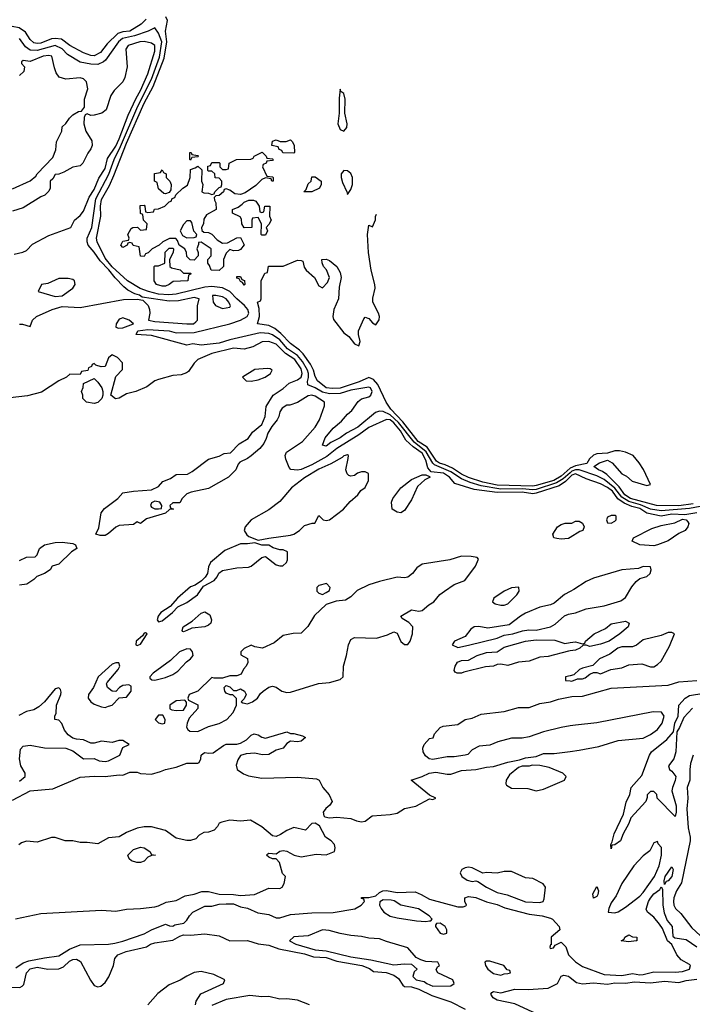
# Model space of a CAD drawing. Header units: inches. Extents: x 2348341 to 2479810, y 460419 to 613669.
# Tile 705 of 721: x 2466911 to 2470685, y 582733 to 588255. Entities that reach past the tile are written whole.
import ezdxf

# ---------------------------------------------------------------- set-up
doc = ezdxf.new("R2010")
doc.units = ezdxf.units.IN
doc.header["$MEASUREMENT"] = 0
doc.layers.add('C4568', color=7, linetype='Continuous')
doc.layers.add('C4578', color=7, linetype='Continuous')

msp = doc.modelspace()

# ---------------------------------------------------------------- linework, layer by layer
at = {"layer": 'C4568', "color": 2}
for points, elevation in [([(2470000, 585714.5), (2469959.8, 585680.2), (2469922.7, 585657.3), (2469810, 585621.1), (2469790, 585618), (2469730, 585624.8), (2469610, 585622.8), (2469500.6, 585640.6), (2469439.5, 585659.5), (2469390, 585680.5), (2469330, 585719.6), (2469239, 585759), (2469228.6, 585768.6), (2469192, 585832), (2469125.2, 585885.2), (2469036.3, 585996.3), (2468990, 586038.7), (2468950, 586057.7), (2468930, 586058.7), (2468907.1, 586052.9), (2468808, 585970), (2468744.2, 585935.8), (2468710, 585909.7), (2468656.5, 585883.5), (2468630, 585863.7), (2468610, 585868), (2468625.1, 585910), (2468670, 585964.9), (2468717.2, 586002.7), (2468750, 586042), (2468775.8, 586064.2), (2468810, 586113.4), (2468830, 586128), (2468870, 586140.7), (2468881.2, 586150), (2468889.3, 586170), (2468879.3, 586190), (2468870, 586194.3), (2468770, 586178.2), (2468710, 586159.1), (2468650, 586156.8), (2468610, 586166.5), (2468570, 586190.7), (2468527.7, 586207.7), (2468525.7, 586225.7), (2468532.1, 586247.9), (2468532.1, 586270), (2468527, 586290), (2468497.4, 586337.4), (2468470.8, 586370.8), (2468414.8, 586410), (2468370, 586458.9), (2468330, 586487.9), (2468310, 586495.9), (2468261.2, 586498.8), (2468090, 586458.7), (2468030, 586440.3), (2467930, 586429.8), (2467883.4, 586436.6), (2467849.7, 586429.7), (2467650, 586484.7), (2467564, 586490), (2467573.2, 586510), (2467630, 586518), (2467750, 586510.2), (2467790, 586499.5), (2467890, 586501.3), (2468090, 586550.2), (2468150.6, 586569.4), (2468187.8, 586590), (2468196.4, 586610), (2468191.9, 586630), (2468172.9, 586653), (2468129.3, 586689.3), (2468090.5, 586730.6), (2468050, 586750.8), (2467990, 586758.5), (2467950, 586755.7), (2467790, 586716.5), (2467747.8, 586712.2), (2467690, 586714.9), (2467634, 586730), (2467588.1, 586748.1), (2467515.8, 586790), (2467430, 586868.9), (2467390, 586918), (2467345.7, 587010), (2467341.7, 587030), (2467367, 587153), (2467365, 587210), (2467370, 587246.8), (2467414.8, 587325.2), (2467439.6, 587380.5), (2467510, 587561.6), (2467610, 587786.4), (2467659.7, 587880.3), (2467721.6, 588038.4), (2467737.7, 588130), (2467729.8, 588190), (2467740.4, 588250), (2467731.3, 588270)], 14), ([(2467621.7, 588258.3), (2467592.4, 588230), (2467530, 588191.1), (2467490, 588187), (2467461.7, 588178.3), (2467401.3, 588118.7), (2467364.4, 588070), (2467330, 588051.5), (2467310, 588053.3), (2467270, 588069.7), (2467192.3, 588110), (2467144.9, 588144.9), (2467110, 588149.8), (2467090, 588147.6), (2467030, 588123.9), (2467010, 588121), (2466990, 588124.4), (2466970, 588142.9), (2466944.4, 588184.4), (2466908.6, 588208.6), (2466830, 588224.2), (2466770, 588222), (2466744, 588230), (2466690, 588262.7)], 14), ([(2466910, 586547.3), (2466927.1, 586547.1), (2466970, 586534), (2466982.7, 586570), (2467006, 586590), (2467094, 586630), (2467150, 586646.7), (2467250, 586640.3), (2467494, 586686), (2467570, 586687.4), (2467602.4, 586682.4), (2467631.4, 586651.4), (2467639.6, 586630), (2467640.8, 586610), (2467634.8, 586570), (2467670, 586562), (2467850, 586548.8), (2467886, 586550), (2467900.2, 586559.8), (2467909, 586570), (2467908.7, 586650), (2467918, 586690), (2467890, 586697), (2467801.7, 586678.3), (2467750, 586677.2), (2467599.3, 586699.3), (2467584, 586710), (2467557.7, 586717.7), (2467518.3, 586738.3), (2467496.1, 586756.1), (2467447.3, 586807.3), (2467412.1, 586852.1), (2467362.4, 586902.4), (2467330, 586951.5), (2467295.6, 586990), (2467289.6, 587010), (2467289.7, 587030), (2467316.1, 587090), (2467339.1, 587250), (2467411.4, 587388.6), (2467440.6, 587470), (2467477, 587543), (2467573.7, 587770), (2467650, 587921.7), (2467695, 588045), (2467708.1, 588130), (2467690, 588179.3), (2467670, 588209), (2467631.3, 588190), (2467555.5, 588164.5), (2467488.7, 588150), (2467465.5, 588130), (2467391.8, 588028.2), (2467381.7, 588018.3), (2467350, 588002.9), (2467310, 588005.4), (2467250, 588017.6), (2467180.1, 588060.1), (2467150, 588091), (2467110, 588109.8), (2467010, 588082), (2466970, 588083.9), (2466943, 588103), (2466909.7, 588150)], 18), ([(2466880.9, 586939.1), (2466929.3, 586950.7), (2466950, 586961), (2466983.2, 586996.8), (2467075.5, 587044.5), (2467198, 587090), (2467218, 587130), (2467250, 587156), (2467270, 587181), (2467301, 587259), (2467330, 587302), (2467354.5, 587365.5), (2467390, 587420.7), (2467403.3, 587476.7), (2467450, 587545.3), (2467470, 587586.4), (2467520.6, 587719.4), (2467564.8, 587815.2), (2467590, 587858), (2467630, 587950.7), (2467670, 588078), (2467669.4, 588110), (2467650, 588123.6), (2467610, 588132.4), (2467584.7, 588130), (2467520.7, 588110), (2467506, 588090), (2467514.9, 587990), (2467501.6, 587930), (2467490, 587906), (2467442, 587858), (2467422, 587830), (2467397.3, 587750), (2467371.3, 587730), (2467330, 587719), (2467310, 587718), (2467290, 587726), (2467278, 587722), (2467272.7, 587707.3), (2467272, 587670), (2467282, 587630), (2467315.5, 587575.5), (2467317.3, 587550), (2467310.8, 587530), (2467293.4, 587506.6), (2467264.7, 587450), (2467250, 587435.3), (2467210, 587428), (2467159.6, 587400.4), (2467130, 587388), (2467110, 587386), (2467096.9, 587363.1), (2467082, 587350), (2467082, 587310), (2467074, 587294), (2467052, 587270), (2467030, 587262), (2466930, 587199), (2466870, 587182)], 22), ([(2466870, 587306.8), (2466970, 587351.3), (2467002, 587378), (2467008.7, 587390), (2467098, 587482), (2467114.6, 587525.4), (2467118, 587570), (2467148, 587630), (2467150, 587654), (2467170, 587672), (2467190, 587702), (2467210, 587722), (2467240.4, 587739.6), (2467258, 587742), (2467275.3, 587764.7), (2467275.3, 587810), (2467292.7, 587867.3), (2467285.6, 587905.6), (2467270, 587924), (2467250, 587929.2), (2467170, 587921.2), (2467132.3, 587932.3), (2467116.2, 587956.2), (2467105.8, 587985.8), (2467092.3, 588050), (2467074.5, 588054.5), (2467042.8, 588050), (2466970, 588021.2), (2466930, 588026), (2466922, 588018), (2466922, 588010), (2466938, 587990), (2466935.3, 587964.7), (2466910, 587942)], 22), ([(2470000, 585740), (2469950, 585695.7), (2469908.8, 585670), (2469810, 585642.5), (2469790, 585639.3), (2469590, 585644.6), (2469510, 585661.2), (2469430, 585688), (2469390, 585707.1), (2469339.8, 585739.8), (2469299.1, 585759.1), (2469267.6, 585767.6), (2469250, 585779.8), (2469197.8, 585857.8), (2469147.8, 585890), (2469060.6, 586000.6), (2468994.5, 586070), (2468967.1, 586110), (2468920.9, 586210), (2468897.3, 586237.3), (2468870, 586248.4), (2468816, 586224), (2468710, 586188.4), (2468666.7, 586186.7), (2468630, 586191.2), (2468582.9, 586230), (2468570, 586254), (2468560.4, 586290), (2468542.2, 586322.2), (2468501.4, 586381.4), (2468481.3, 586401.3), (2468430, 586438.9), (2468375.9, 586495.9), (2468343, 586523), (2468310, 586539.6), (2468246, 586550), (2468257.2, 586590), (2468255.3, 586635.3), (2468246, 586670), (2468262, 586678), (2468266, 586690), (2468266, 586790), (2468287.3, 586832.7), (2468302, 586838), (2468307.3, 586872.7), (2468390, 586872), (2468470, 586906), (2468490, 586904.7), (2468499.8, 586899.8), (2468506.8, 586866.8), (2468518, 586850), (2468564.7, 586810), (2468590, 586762), (2468610, 586752), (2468638, 586782), (2468649, 586810), (2468632.5, 586852.5), (2468615.3, 586870), (2468608, 586892), (2468606, 586910), (2468630, 586911.3), (2468650, 586904.7), (2468690, 586870.8), (2468710, 586838), (2468715.5, 586810), (2468704.5, 586755.5), (2468699.3, 586690), (2468674, 586630), (2468668.2, 586590), (2468672.8, 586572.8), (2468730, 586498), (2468758, 586478), (2468790, 586438), (2468814, 586426), (2468821.2, 586450), (2468812.3, 586490), (2468812.7, 586510), (2468842.5, 586577.5), (2468850, 586586), (2468870, 586578.8), (2468890, 586554), (2468910, 586544), (2468927.5, 586572.5), (2468929.6, 586590), (2468925.1, 586610), (2468892.7, 586670), (2468892.7, 586692.7), (2468905.4, 586750), (2468904, 586770), (2468884, 586850), (2468867.8, 586950), (2468862.9, 587050), (2468870, 587102), (2468890, 587094), (2468907.3, 587132.7), (2468908.4, 587151.6), (2468913.9, 587163.5)], 10), ([(2470000, 585691), (2469974.4, 585665.6), (2469938.7, 585641.3), (2469810, 585598.9), (2469790, 585596.4), (2469730, 585604.5), (2469590, 585604.1), (2469461.1, 585621.1), (2469353.6, 585653.6), (2469322.7, 585690), (2469290, 585712.2), (2469220.1, 585720.1), (2469201.6, 585741.6), (2469190, 585785.2), (2469170, 585824), (2469118.9, 585858.9), (2469077.7, 585897.7), (2469048.4, 585950), (2469010, 585994.5), (2468990, 586010.6), (2468970, 586013.5), (2468870, 585968.5), (2468813.8, 585926.1), (2468690.4, 585850), (2468634.9, 585805.1), (2468550, 585758.5), (2468490, 585733.3), (2468469.5, 585729.5), (2468432.9, 585732.9), (2468422.7, 585742.7), (2468404, 585790), (2468401.2, 585810), (2468409.2, 585830), (2468497.2, 585890), (2468568.7, 585970), (2468594, 586010), (2468622, 586090), (2468622, 586110), (2468570, 586143.7), (2468550, 586149.2), (2468530, 586145.2), (2468470, 586109), (2468426.4, 586093.6), (2468410, 586092.7), (2468383.4, 586076.6), (2468370, 586055.3), (2468365.5, 586030), (2468356.3, 586010), (2468325.8, 585974.2), (2468303.4, 585936.6), (2468294.6, 585905.4), (2468281.1, 585878.9), (2468258, 585850), (2468210, 585809), (2468190, 585794), (2468146, 585774), (2468136.9, 585763.1), (2468124.7, 585730), (2468082, 585690), (2467970, 585625.2), (2467874, 585606), (2467850, 585595.3), (2467822, 585570), (2467810, 585546), (2467770, 585546), (2467754, 585530), (2467758, 585518), (2467774, 585510), (2467752.7, 585507.3), (2467730, 585488), (2467623.6, 585456.4), (2467590, 585428.7), (2467570, 585438), (2467550, 585424), (2467470, 585419), (2467450, 585409), (2467410, 585374), (2467390, 585362.7), (2467362, 585362), (2467338, 585370), (2467355.5, 585404.5), (2467369, 585490), (2467386.3, 585513.7), (2467462, 585570), (2467490, 585602), (2467550, 585611.3), (2467650, 585618.8), (2467690, 585638), (2467714.6, 585665.4), (2467758, 585682), (2467790, 585704.7), (2467852.9, 585707.1), (2467878.6, 585721.4), (2467970, 585790.8), (2468030, 585806.8), (2468058.6, 585821.4), (2468093.2, 585826.8), (2468143.2, 585876.8), (2468192.9, 585907.1), (2468218, 585942), (2468270, 585984.7), (2468289.4, 586030), (2468295.1, 586084.9), (2468332.7, 586150), (2468390, 586187.3), (2468423, 586217), (2468470, 586235.5), (2468490, 586250.8), (2468496, 586270), (2468490, 586297.6), (2468455.8, 586350), (2468402.9, 586382.9), (2468350, 586434.5), (2468310, 586449.6), (2468272.5, 586447.5), (2468218.8, 586421.2), (2468170, 586407), (2468110, 586412.8), (2467990, 586383.7), (2467911.6, 586348.4), (2467890, 586328), (2467858, 586282), (2467846.4, 586273.6), (2467817.3, 586262.7), (2467770, 586259.3), (2467690, 586237.2), (2467670, 586229.2), (2467624.5, 586195.5), (2467562, 586170), (2467510, 586157.2), (2467470, 586133.2), (2467449.4, 586129.4), (2467422, 586150), (2467450, 586254), (2467487.3, 586292.7), (2467488, 586330), (2467460.4, 586360.4), (2467430, 586375.3), (2467410, 586358), (2467390.9, 586309.1), (2467368.7, 586308.7), (2467338, 586318), (2467330, 586326), (2467318, 586322), (2467314, 586310), (2467298, 586302), (2467292.7, 586287.3), (2467258, 586282), (2467250, 586266), (2467192.7, 586267.3), (2467174, 586250), (2467130, 586229), (2467034.4, 586165.6), (2466954.4, 586145.6), (2466810, 586129)], 18), ([(2470000, 585352), (2469990, 585346), (2469950, 585340.9), (2469924.8, 585344.8), (2469908.7, 585350), (2469902, 585370), (2469929.3, 585410.7), (2469950, 585424.7), (2469971.6, 585431.6), (2470000, 585431.9)], 18), ([(2466910, 585222), (2466950, 585241), (2466998, 585242), (2467010, 585254), (2467022, 585290), (2467050, 585310.8), (2467110, 585322.8), (2467150, 585324), (2467210, 585317.3), (2467224.7, 585310), (2467232, 585290), (2467202, 585270), (2467130, 585202), (2467094, 585190), (2467082, 585170), (2467050.7, 585149.3), (2467007.3, 585132.7), (2466990, 585115.3), (2466950.9, 585089.1), (2466910, 585084)], 18), ([(2470000, 585047.4), (2469968.9, 585031.1), (2469910, 584982.7), (2469890, 584972.7), (2469830, 584960.7), (2469750, 584926.6), (2469721, 584910), (2469658, 584862), (2469537.3, 584842.7), (2469487.3, 584852.7), (2469462, 584850), (2469442.8, 584837.2), (2469410, 584795.3), (2469351.3, 584770), (2469338, 584750), (2469370, 584734.8), (2469430, 584748), (2469590, 584786), (2469630, 584803), (2469678, 584810), (2469732.7, 584827.3), (2469767.5, 584832.5), (2469810, 584832.2), (2469889.6, 584850.4), (2469915.6, 584864.4), (2469968, 584912), (2469990, 584920.5), (2470000, 584922.3)], 22), ([(2470000, 584715.3), (2469990, 584714), (2469875.6, 584684.4), (2469830, 584679.7), (2469770, 584658.3), (2469710, 584652.3), (2469650, 584633.6), (2469610, 584641.2), (2469590, 584639), (2469570.5, 584629.5), (2469525.6, 584625.6), (2469403.4, 584596.6), (2469390, 584589.4), (2469366, 584590), (2469355.3, 584595.3), (2469350, 584606), (2469354, 584630), (2469367.5, 584652.5), (2469390, 584660.7), (2469430, 584663), (2469479, 584690), (2469530, 584706), (2469590, 584710.5), (2469630, 584736.5), (2469748.7, 584770), (2469810, 584776.9), (2469914.4, 584774.4), (2469970, 584757.3), (2470000, 584761.7)], 18), ([(2470000, 584575.9), (2469974, 584570), (2469974, 584550), (2470000, 584547.1)], 22), ([(2466910, 583983.8), (2466941.2, 584010), (2466941.2, 584030), (2466918, 584070), (2466909.3, 584110.7), (2466916.5, 584163.5), (2466930, 584181), (2466970, 584187.3), (2467050, 584170.7), (2467170.6, 584170.6), (2467210, 584154.8), (2467270, 584110.8), (2467330, 584112), (2467358, 584098), (2467390, 584094.8), (2467410, 584098.8), (2467474, 584130), (2467490, 584174), (2467526, 584190), (2467490, 584213.2), (2467467.1, 584212.9), (2467430, 584202), (2467370, 584209), (2467330, 584197.2), (2467310, 584197.2), (2467270, 584217), (2467230, 584219.3), (2467210, 584226), (2467183.6, 584243.6), (2467162, 584270), (2467148.4, 584308.4), (2467130, 584326), (2467108, 584330), (2467108.9, 584351.1), (2467115.3, 584364.7), (2467117.2, 584410), (2467142.7, 584470), (2467144, 584484), (2467139.3, 584499.3), (2467130, 584508.7), (2467110, 584502), (2467050.6, 584429.4), (2467018, 584402), (2466990, 584385.2), (2466950, 584375.1), (2466907.2, 584352.8)], 22), ([(2470000, 584294.2), (2469950, 584285.1), (2469850, 584261.6), (2469770, 584233.6), (2469730, 584226), (2469670, 584225.6), (2469594.7, 584205.3), (2469550, 584186.6), (2469490, 584180.5), (2469450, 584159.5), (2469425.8, 584134.2), (2469410.5, 584129.5), (2469350, 584121.6), (2469310, 584122), (2469230, 584107), (2469209.6, 584109.6), (2469187.3, 584127.3), (2469176, 584150), (2469173.2, 584170), (2469181.2, 584190), (2469210, 584224.7), (2469232.1, 584227.9), (2469238, 584250), (2469270, 584286), (2469286.8, 584293.2), (2469370, 584302.8), (2469410, 584330.8), (2469450, 584338.8), (2469500.1, 584359.9), (2469630, 584374.9), (2469710, 584398.4), (2469770, 584398), (2469830, 584419.3), (2469890, 584430.4), (2469934.9, 584445.1), (2470000, 584458.3)], 18), ([(2466870, 583878), (2466970, 583930.4), (2467097.5, 583942.5), (2467250, 584007.3), (2467330, 584012.7), (2467390, 584010.4), (2467470, 584021), (2467490, 584018), (2467530, 584036), (2467570, 584034.8), (2467590, 584026.8), (2467650, 584024), (2467702, 584038), (2467730, 584050.6), (2467790, 584062.8), (2467850, 584086), (2467910, 584086), (2467918, 584090), (2467928, 584110), (2467929.1, 584130.9), (2467940.2, 584139.8), (2467950, 584144.7), (2467970, 584141), (2467996.5, 584143.5), (2468054.6, 584185.4), (2468070, 584192), (2468130, 584192), (2468150, 584198), (2468183.1, 584216.9), (2468210, 584242), (2468226, 584250), (2468250, 584244.7), (2468270, 584231.3), (2468290, 584226), (2468410, 584262), (2468430, 584252), (2468450, 584251.3), (2468498.8, 584238.8), (2468514, 584230), (2468490, 584209.2), (2468470, 584205.2), (2468430, 584209), (2468410, 584195.3), (2468390, 584169.3), (2468350, 584159.3), (2468310, 584135.1), (2468272.5, 584132.5), (2468230, 584141.2), (2468182, 584138), (2468151.1, 584128.9), (2468135.3, 584104.7), (2468126.4, 584073.6), (2468131.3, 584050), (2468166.6, 584026.6), (2468194.6, 584014.6), (2468270, 584000.7), (2468470, 584007.7), (2468577.3, 583997.3), (2468591.3, 583990), (2468612, 583950), (2468647.1, 583907.1), (2468664.7, 583870), (2468652, 583850), (2468628.1, 583831.9), (2468614.8, 583810), (2468618, 583790), (2468624, 583784), (2468650, 583779.1), (2468690, 583782.8), (2468770, 583776), (2468801.4, 583761.4), (2468830, 583756), (2468850, 583761), (2468889.4, 583790.6), (2468990, 583797.1), (2469030, 583805.5), (2469070, 583830.7), (2469134.8, 583845.2), (2469210, 583884.7), (2469230, 583882), (2469246, 583890), (2469210, 583906), (2469108, 583990), (2469170, 584010.7), (2469209.6, 584030.4), (2469245.4, 584034.6), (2469310, 584023.1), (2469330, 584024.4), (2469390, 584044.4), (2469470, 584050.7), (2469530, 584064), (2469570, 584066.8), (2469649.5, 584090.5), (2469716.4, 584103.6), (2469750, 584116), (2469810, 584122.8), (2469850, 584140.7), (2469910, 584140.5), (2470000, 584151.8)], 18), ([(2466887.3, 583212.7), (2467030, 583241.7), (2467370, 583260.3), (2467450, 583254.9), (2467510, 583267.4), (2467590, 583270.4), (2467670, 583280.7), (2467690, 583284.9), (2467733.6, 583306.4), (2467790, 583316), (2467839, 583341), (2467890, 583350.8), (2467933.8, 583366.2), (2467970, 583366.4), (2468030, 583350.3), (2468110, 583349.1), (2468150, 583342.6), (2468228, 583350), (2468310, 583385.5), (2468370, 583382), (2468384, 583390), (2468396, 583410), (2468402, 583450), (2468386.6, 583466.6), (2468369.4, 583529.4), (2468350, 583549), (2468330, 583549.4), (2468310, 583559), (2468295.3, 583570), (2468302.7, 583577.3), (2468310, 583581), (2468350, 583578), (2468370, 583591.3), (2468390, 583596), (2468410, 583591.3), (2468452, 583570), (2468490, 583560.5), (2468574.4, 583574.4), (2468630, 583571), (2468678, 583590), (2468682, 583610), (2468678, 583630), (2468658, 583650), (2468628, 583670), (2468593.6, 583733.6), (2468570, 583748.7), (2468550, 583748), (2468514, 583710), (2468450, 583724), (2468410, 583708.7), (2468375.3, 583684.7), (2468350, 583674), (2468330, 583679), (2468270, 583729.3), (2468205.6, 583765.6), (2468150, 583759.5), (2468090, 583765.2), (2468045.4, 583754.6), (2468031.3, 583748.7), (2468022, 583730), (2468002, 583710), (2467970, 583698), (2467943.6, 583696.4), (2467918.8, 583681.2), (2467898.8, 583661.2), (2467870, 583652.7), (2467850, 583652.7), (2467790, 583665.2), (2467730, 583708.7), (2467650, 583729.2), (2467610, 583729.2), (2467570, 583721.2), (2467510, 583697.2), (2467470, 583672.7), (2467410, 583666.6), (2467350, 583632.7), (2467290, 583640.9), (2467250, 583641.2), (2467210, 583649.3), (2467166, 583650), (2467110, 583669.3), (2467090, 583669.3), (2467010, 583642.7), (2466950, 583649), (2466921, 583639), (2466907.3, 583627.3)], 18), ([(2466890, 582938), (2466930, 582965.7), (2466963.1, 582976.9), (2467050, 582994.6), (2467130, 583004.9), (2467190, 583042.4), (2467250, 583067.7), (2467410, 583070.3), (2467444.2, 583075.8), (2467490, 583087), (2467610, 583128.4), (2467650, 583150.8), (2467730, 583182), (2467752.7, 583172.7), (2467770, 583172), (2467780.9, 583179.1), (2467831.6, 583188.4), (2467850, 583204.7), (2467864, 583230), (2467882, 583250), (2467950, 583282.8), (2467990, 583284), (2468030, 583294), (2468070, 583297.6), (2468110, 583295.8), (2468150, 583280.5), (2468190, 583273), (2468247, 583247), (2468310, 583237.1), (2468350, 583219.1), (2468370, 583217.3), (2468430, 583236.3), (2468550, 583245.7), (2468670, 583247.2), (2468791.9, 583268.1), (2468828, 583290), (2468846, 583310), (2468842, 583322), (2468830, 583326), (2468828.4, 583331.6), (2468870, 583332), (2468910, 583342), (2468930, 583361), (2468948, 583370), (2468970, 583372.4), (2469030, 583361), (2469130, 583364), (2469164.7, 583350), (2469210, 583322.8), (2469370, 583279.1), (2469400.4, 583279.6), (2469415.3, 583284.7), (2469418, 583290), (2469408.9, 583308.9), (2469409.2, 583330.8), (2469430, 583337.3), (2469470, 583332.7), (2469530, 583307.7), (2469590, 583293), (2469633.8, 583273.8), (2469770, 583238.4), (2469842, 583230), (2469890, 583216.3), (2469901, 583210), (2469938, 583170), (2469942, 583150), (2469894, 583110), (2469894, 583066), (2469890, 583066), (2469885.4, 583054.6), (2469887.1, 583047.1), (2469906, 583050), (2469915.3, 583064.7), (2469950, 583082), (2469975.9, 583055.9), (2469990.7, 583010), (2470000, 583000.7)], 14), ([(2466830, 582830.3), (2466911.6, 582828.4), (2466925.6, 582834.4), (2466934.7, 582845.3), (2466949.7, 582910), (2466970, 582931.6), (2467010, 582941.1), (2467070, 582930.4), (2467130, 582932.2), (2467156.2, 582943.8), (2467190, 582974.4), (2467210, 582983.8), (2467230, 582985.5), (2467252.5, 582972.5), (2467308.4, 582868.4), (2467330, 582838), (2467350, 582830.8), (2467365.6, 582834.4), (2467390, 582856), (2467411.9, 582888.1), (2467437.2, 582950), (2467446, 582990), (2467461.2, 583010), (2467508.7, 583030), (2467623.6, 583056.4), (2467645.2, 583070), (2467670, 583077.6), (2467770, 583093.4), (2467810, 583115.8), (2467830, 583122), (2467870, 583120.3), (2467950, 583128.9), (2468030, 583117.6), (2468090, 583088.4), (2468190, 583091.5), (2468250, 583071.7), (2468310, 583064.6), (2468364.4, 583044.4), (2468510, 583015.5), (2468559.4, 582999.4), (2468630, 582995.9), (2468690, 582974.7), (2468831.3, 582950), (2468874.8, 582934.8), (2468897.3, 582917.3), (2468967.7, 582912.3), (2469010, 582897.4), (2469037.1, 582877.1), (2469060.4, 582840.4), (2469070, 582834), (2469109.6, 582830.4), (2469150, 582818), (2469223.6, 582783.6), (2469330, 582747.7), (2469410, 582706)], 10), ([(2467898, 582730), (2467901.2, 582750), (2467927.6, 582792.4), (2468055.3, 582850), (2468062, 582870), (2468001.2, 582901.2), (2467930, 582917), (2467890, 582911.8), (2467848.7, 582891.3), (2467811.8, 582868.2), (2467750, 582841.6), (2467685.7, 582794.3), (2467630.3, 582729.7)], 10), ([(2470000, 582615.2), (2469948.7, 582630), (2469830, 582678), (2469790, 582689.4), (2469690, 582735.1), (2469590, 582757.2), (2469568.7, 582770), (2469555.3, 582790), (2469560.2, 582799.8), (2469570, 582804.7), (2469610, 582797.3), (2469690, 582818), (2469763.9, 582816.1), (2469876.6, 582823.4), (2469929.5, 582850.5), (2469950, 582892), (2469964, 582896), (2469990, 582890.6), (2470000, 582883.1)], 10), ([(2468538, 582730), (2468470, 582756), (2468410, 582763.7), (2468370, 582762.7), (2468310, 582776.2), (2468270, 582774.5), (2468202.5, 582782.5), (2468070, 582759.5), (2467990, 582727)], 10)]:
    msp.add_lwpolyline(points, dxfattribs=dict(at, elevation=elevation))
for points, elevation in [([(2468710, 587866), (2468704.4, 587815.6), (2468703.8, 587730), (2468695.8, 587670), (2468710, 587639.3), (2468730, 587630.4), (2468746, 587650), (2468748, 587670), (2468736.3, 587730), (2468737.4, 587810), (2468730, 587841.2), (2468712.9, 587852.9)], 14), ([(2468450, 587506), (2468387.3, 587507.3), (2468382, 587522), (2468367.3, 587527.3), (2468362, 587542), (2468326, 587550), (2468330, 587574), (2468350, 587582), (2468372.7, 587572.7), (2468407.3, 587572.7), (2468430, 587582), (2468442, 587570), (2468452, 587550), (2468454, 587510)], 10), ([(2468326, 587350), (2468322, 587362), (2468290, 587368), (2468270, 587358), (2468235.3, 587324.7), (2468176, 587284), (2468150, 587274), (2468118, 587278), (2468090, 587298), (2468070, 587306), (2468058, 587302), (2468054, 587290), (2468031.1, 587268.9), (2468012.7, 587267.3), (2468002, 587258), (2468003.6, 587243.6), (2468012.7, 587227.3), (2468014, 587190), (2467959.6, 587160.4), (2467943.6, 587136.4), (2467942, 587110), (2467932, 587090), (2467932.7, 587072.7), (2467943.6, 587063.6), (2467970, 587062), (2467990, 587052), (2468019.6, 587019.6), (2468050, 587002), (2468076.4, 587003.6), (2468130, 587032), (2468150, 587034), (2468171.6, 586991.6), (2468150, 586966), (2468139.6, 586960.4), (2468110, 586958), (2468090, 586966), (2468070, 586946), (2468054, 586910), (2468054, 586870), (2468030, 586848), (2467986, 586850), (2467976.4, 586876.4), (2467966, 586890), (2467966, 586910), (2467986, 586930), (2467986, 586970), (2467930, 587008), (2467914, 587006), (2467914, 586994), (2467904.7, 586970), (2467912, 586950), (2467912, 586930), (2467890, 586906), (2467867.3, 586907.3), (2467850, 586926), (2467848, 586950), (2467838, 586970), (2467806, 586990), (2467796.4, 587016.4), (2467787.3, 587027.3), (2467752.7, 587027.3), (2467714, 587010), (2467694, 586990), (2467654, 586970), (2467632.7, 586947.3), (2467618, 586942), (2467610, 586926), (2467588.4, 586928.4), (2467582, 586982), (2467548.4, 586988.4), (2467542, 587002), (2467530, 587006), (2467518, 587002), (2467514, 586990), (2467490, 586978), (2467478, 586990), (2467490, 587012), (2467522, 587018), (2467526, 587030), (2467518, 587050), (2467536.4, 587083.6), (2467546, 587090), (2467571.6, 587091.6), (2467590, 587074), (2467622, 587078), (2467626, 587110), (2467606, 587130), (2467602, 587162), (2467588.4, 587168.4), (2467587.3, 587212.7), (2467610, 587214), (2467614, 587210), (2467618, 587178), (2467630, 587174), (2467662, 587178), (2467667.3, 587192.7), (2467690, 587194), (2467726, 587210), (2467750, 587234), (2467762, 587238), (2467767.3, 587252.7), (2467782, 587258), (2467787.3, 587272.7), (2467826, 587310), (2467853.6, 587326.4), (2467868, 587370), (2467870, 587414), (2467896.4, 587423.6), (2467910, 587434), (2467932.7, 587412.7), (2467932, 587350), (2467938, 587330), (2467934, 587290), (2467943.6, 587283.6), (2467970, 587282), (2467990, 587274), (2468002, 587278), (2468006, 587290), (2468030, 587314), (2468042, 587318), (2468046, 587330), (2468046, 587350), (2468030, 587366), (2468008.9, 587368.9), (2468006, 587390), (2467990, 587406), (2467970, 587406), (2467966, 587410), (2467967.3, 587432.7), (2467982, 587438), (2467990, 587454), (2468030, 587454), (2468034, 587450), (2468034, 587430), (2468050, 587414), (2468070, 587414), (2468082, 587418), (2468086, 587450), (2468128.4, 587471.6), (2468207.3, 587472.7), (2468222, 587478), (2468226, 587490), (2468271.6, 587511.6), (2468294, 587490), (2468298, 587478), (2468330, 587474), (2468334, 587470), (2468330, 587466), (2468298, 587462), (2468294, 587450), (2468278, 587442), (2468274, 587430), (2468298, 587378), (2468330, 587374), (2468334, 587370), (2468334, 587350)], 10), ([(2467870, 587468), (2467866, 587470), (2467866, 587510), (2467874, 587510), (2467878, 587498), (2467910, 587494), (2467914, 587490), (2467910, 587486), (2467878, 587482)], 10), ([(2467730, 587278), (2467720.4, 587280.4), (2467690, 587306), (2467682, 587342), (2467668, 587350), (2467667.3, 587392.7), (2467702, 587398), (2467710, 587412), (2467718, 587398), (2467734, 587390), (2467734, 587370), (2467754, 587350), (2467762, 587330), (2467759.6, 587300.4), (2467750, 587286)], 10), ([(2468730, 587409.4), (2468714.9, 587390), (2468715.8, 587370), (2468722, 587342), (2468747.7, 587290), (2468750, 587274), (2468770, 587302), (2468778.5, 587330), (2468778.7, 587370), (2468770, 587391.5), (2468750, 587407.8)], 14), ([(2468550, 587289), (2468506, 587290), (2468518, 587302), (2468530, 587334), (2468546, 587350), (2468550, 587374), (2468570, 587374), (2468602, 587350), (2468602, 587330), (2468594, 587310)], 10), ([(2468270, 587174), (2468282, 587178), (2468286, 587210), (2468314, 587210), (2468312.7, 587152.7), (2468322, 587130), (2468310, 587106), (2468294, 587090), (2468302, 587070), (2468290, 587046), (2468270, 587046), (2468266, 587050), (2468268, 587110), (2468250, 587146), (2468218, 587142), (2468214, 587130), (2468214, 587090), (2468170, 587088), (2468158, 587110), (2468156.4, 587136.4), (2468148.4, 587148.4), (2468106, 587170), (2468106, 587190), (2468136.4, 587203.6), (2468160.4, 587219.6), (2468170, 587232), (2468196.4, 587243.6), (2468223.6, 587243.6), (2468236.9, 587236.9), (2468254, 587210), (2468258, 587178)], 10), ([(2467870, 587126), (2467850, 587126), (2467830, 587106), (2467812, 587070), (2467824.7, 587044.7), (2467850, 587032), (2467890, 587034), (2467902, 587038), (2467906, 587050), (2467888.4, 587068.4), (2467878, 587118)], 10), ([(2467830, 586834), (2467870, 586834), (2467874, 586830), (2467858, 586822), (2467854, 586790), (2467772.7, 586787.3), (2467750, 586769), (2467730, 586761.2), (2467710, 586761.2), (2467678, 586770), (2467666, 586790), (2467666, 586870), (2467670, 586874), (2467690, 586874), (2467726, 586890), (2467728.4, 586951.6), (2467750, 586974), (2467770, 586974), (2467774, 586970), (2467772, 586950), (2467752, 586910), (2467754, 586870), (2467763.6, 586863.6), (2467811.6, 586851.6)], 10), ([(2467130, 586804), (2467070, 586775.3), (2467034, 586770), (2467014, 586730), (2467110, 586702.8), (2467150, 586706.8), (2467208.7, 586750), (2467222, 586770), (2467218, 586790), (2467210, 586798), (2467183.1, 586803.1)], 22), ([(2468170, 586766), (2468162, 586782), (2468150, 586786), (2468142, 586802), (2468130, 586806), (2468130, 586814), (2468150, 586814), (2468158, 586798), (2468172.7, 586792.7), (2468174, 586770)], 10), ([(2468011.3, 586708.7), (2467992.7, 586707.3), (2467996, 586670), (2468010, 586651.3), (2468050, 586636), (2468090, 586642), (2468094, 586650), (2468085.2, 586670), (2468069, 586690), (2468050, 586700.9)], 18), ([(2467490, 586583.1), (2467480.4, 586579.6), (2467470, 586574.7), (2467453.4, 586550), (2467450.6, 586530.6), (2467465.7, 586525.7), (2467490, 586526.5), (2467549.2, 586550), (2467525.2, 586570)], 18), ([(2468299.3, 586299.3), (2468230, 586292.7), (2468162, 586250), (2468182, 586230), (2468210, 586227.7), (2468250, 586234.8), (2468288.7, 586250), (2468319, 586270), (2468328, 586290), (2468317.2, 586297.2)], 22), ([(2467330, 586102), (2467286, 586110), (2467266, 586130), (2467266, 586150), (2467258, 586170), (2467267.3, 586192.7), (2467270, 586214), (2467330, 586242), (2467350, 586222), (2467371.3, 586190), (2467378, 586170), (2467378, 586150), (2467371.3, 586130), (2467350, 586108)], 18), ([(2468750, 585815.3), (2468730, 585808.7), (2468720.7, 585799.3), (2468656.5, 585763.5), (2468590, 585733.7), (2468510, 585685.1), (2468436.3, 585630), (2468370, 585552.7), (2468310, 585506.6), (2468210.5, 585449.5), (2468176, 585410), (2468171.3, 585390), (2468185.4, 585365.4), (2468196.9, 585356.9), (2468250, 585336), (2468310, 585346.8), (2468430, 585364), (2468449.5, 585370.5), (2468482, 585390), (2468510, 585418), (2468552, 585432), (2468568, 585432), (2468590, 585474), (2468614, 585450), (2468630, 585446.8), (2468650, 585451), (2468728.7, 585510), (2468766.3, 585553.7), (2468808.7, 585590), (2468825.6, 585614.4), (2468850, 585632), (2468869, 585670), (2468868, 585710), (2468850, 585719), (2468830, 585719), (2468807.5, 585712.5), (2468790, 585699), (2468770, 585695.3), (2468758, 585698), (2468748.4, 585708.4), (2468742, 585730), (2468754.6, 585794.6), (2468755.3, 585810)], 22), ([(2469050, 585489.3), (2469030, 585493.2), (2469002, 585510), (2468997.2, 585550), (2469005.2, 585570), (2469049.6, 585630.4), (2469110, 585676), (2469170, 585702), (2469190, 585702), (2469210, 585694), (2469214, 585690), (2469184.7, 585675.3), (2469142.8, 585637.2), (2469110, 585562), (2469070, 585502)], 18), ([(2467670, 585555.3), (2467650, 585546), (2467644.7, 585530), (2467650, 585522), (2467670, 585512), (2467690, 585512), (2467706, 585514), (2467708, 585530), (2467698, 585550)], 18), ([(2468230, 585322), (2468190, 585315.3), (2468150, 585315.3), (2468062, 585278), (2467981, 585210), (2467970, 585186), (2467964.7, 585150), (2467951.3, 585128.7), (2467931.3, 585108.7), (2467895.3, 585084.7), (2467870, 585075.3), (2467796, 585010), (2467755.3, 584964.7), (2467702.8, 584930), (2467687.7, 584910), (2467682.8, 584890), (2467690, 584878), (2467710, 584884), (2467768, 584930), (2467798, 584962), (2467850, 584987.3), (2467908.7, 585030), (2467942.7, 585077.3), (2468002, 585110), (2468019, 585130), (2468029.2, 585150.8), (2468050, 585166.8), (2468130, 585180.7), (2468195.5, 585184.5), (2468210, 585191), (2468270, 585238), (2468290, 585244.7), (2468350, 585198), (2468370, 585192), (2468387.3, 585192.7), (2468408.4, 585211.6), (2468414.6, 585225.4), (2468414, 585270), (2468390, 585281.2), (2468370, 585281.2), (2468333.6, 585293.6), (2468310, 585308), (2468270, 585308)], 22), ([(2469390, 585246), (2469325.6, 585225.6), (2469170, 585201.2), (2469139.8, 585180.2), (2469116, 585150), (2469090, 585129), (2469070, 585124), (2469028.4, 585128.4), (2468930, 585105.2), (2468870, 585085.2), (2468805.5, 585054.5), (2468770, 585018), (2468739.6, 585000.4), (2468686.4, 584993.6), (2468630, 584975.3), (2468565.8, 584914.2), (2468527.1, 584852.9), (2468490, 584815.3), (2468446.4, 584813.6), (2468390, 584802), (2468339.8, 584760.2), (2468274, 584730), (2468230, 584738), (2468210, 584748), (2468170, 584728), (2468152, 584710), (2468152.7, 584692.7), (2468190, 584672), (2468192, 584650), (2468182, 584630), (2468166.4, 584613.6), (2468154.4, 584585.6), (2468130, 584575.3), (2468090, 584575.3), (2468050, 584562), (2468002, 584562), (2467990, 584566), (2467910.9, 584489.1), (2467862, 584470), (2467854, 584450), (2467858, 584438), (2467910, 584412), (2467911.6, 584391.6), (2467862.5, 584337.5), (2467850.7, 584310), (2467847.3, 584287.3), (2467854, 584274), (2467865.5, 584265.5), (2467910, 584263.8), (2467970, 584290.8), (2468030, 584308.2), (2468074, 584330), (2468108.7, 584370), (2468128, 584410), (2468127.3, 584447.3), (2468108, 584468), (2468092, 584468), (2468070, 584478), (2468062, 584490), (2468058, 584510), (2468070, 584522), (2468090, 584514), (2468110, 584494), (2468130, 584494), (2468150, 584502), (2468172, 584490), (2468182, 584470), (2468170, 584446), (2468154, 584430), (2468163.6, 584423.6), (2468190, 584418), (2468218, 584430), (2468246, 584450), (2468263.1, 584476.9), (2468278, 584490), (2468309.1, 584510.9), (2468330, 584518), (2468350, 584511), (2468382, 584490), (2468410, 584482), (2468430, 584483), (2468587.2, 584532.8), (2468650, 584538), (2468710, 584555.5), (2468726.6, 584570), (2468727.6, 584630), (2468745.6, 584690), (2468755.6, 584750), (2468770, 584779.1), (2468789.6, 584790.4), (2468914.2, 584785.9), (2468975.3, 584804.7), (2469010, 584822), (2469030, 584814), (2469050, 584768), (2469070, 584750.7), (2469090, 584751), (2469102.7, 584770), (2469115.3, 584810), (2469118, 584850), (2469094, 584874), (2469056.4, 584896.4), (2469049.2, 584910.8), (2469110, 584944.7), (2469150, 584938), (2469170, 584942), (2469206.3, 584973.7), (2469235.3, 584990), (2469269.5, 585030.5), (2469294, 585050), (2469350, 585086.8), (2469409.3, 585110.7), (2469468.7, 585190), (2469486, 585230), (2469478, 585238), (2469444, 585244)], 22), ([(2468633.6, 585093.6), (2468590, 585082), (2468578, 585070), (2468578, 585050), (2468590, 585038), (2468610, 585032), (2468630, 585042), (2468650, 585054), (2468654, 585070)], 22), ([(2469712.7, 585072.7), (2469670, 585069), (2469630, 585049.3), (2469571.3, 585010), (2469564.7, 584990), (2469579.8, 584979.8), (2469610, 584970.8), (2469630, 584970.8), (2469650, 584978.8), (2469701.2, 585030), (2469714, 585050)], 22), ([(2467830, 584822), (2467824, 584824), (2467822, 584830), (2467829.3, 584850), (2467878.4, 584881.6), (2467930, 584926.8), (2467950, 584934.8), (2467977.3, 584917.3), (2467986.8, 584890), (2467982.8, 584870), (2467970, 584859.3), (2467950, 584849.6), (2467876.8, 584843.2), (2467850, 584829.3)], 18), ([(2467616.4, 584816.4), (2467610, 584815.3), (2467599.8, 584800.2), (2467564.7, 584770), (2467562, 584750), (2467570, 584746), (2467590, 584752), (2467626, 584810)], 22), ([(2467850, 584726), (2467807.3, 584710), (2467758.3, 584661.7), (2467661, 584590), (2467642, 584570), (2467642, 584562), (2467652, 584552), (2467670, 584551.3), (2467730, 584566.8), (2467770, 584582.8), (2467798.9, 584601.1), (2467846.8, 584653.2), (2467870, 584671.3), (2467884, 584690), (2467881.2, 584710), (2467870, 584724)], 22), ([(2467450, 584648.7), (2467430, 584641.2), (2467351, 584570), (2467324.9, 584510), (2467297.3, 584470), (2467294.8, 584450), (2467311, 584430), (2467330, 584417.3), (2467370, 584401), (2467390, 584398), (2467410, 584404.7), (2467430, 584411.3), (2467468.7, 584451.3), (2467510, 584456), (2467537.2, 584490), (2467536.5, 584516.5), (2467524, 584524), (2467490, 584521.2), (2467471.3, 584510), (2467450, 584488), (2467430, 584488.7), (2467404, 584510), (2467399, 584530), (2467402, 584538), (2467464, 584610), (2467473.2, 584630), (2467468, 584648)], 22), ([(2467838, 584438), (2467790, 584435.3), (2467754, 584410), (2467754, 584390), (2467765.4, 584385.4), (2467790, 584381), (2467830, 584382), (2467848, 584410), (2467847.3, 584427.3)], 22), ([(2467690, 584355.3), (2467672, 584330), (2467690, 584312), (2467710, 584306), (2467726, 584310), (2467728, 584330), (2467714, 584354)], 22), ([(2469786, 584074), (2469770, 584069.2), (2469730, 584069), (2469710, 584062), (2469659.8, 584020.2), (2469640.7, 583990), (2469638.8, 583970), (2469643, 583963), (2469670, 583944.9), (2469763, 583943), (2469810, 583930.8), (2469850, 583940.5), (2469968, 583990), (2469978, 584010), (2469958, 584030), (2469881.2, 584061.2), (2469830, 584073.2)], 18), ([(2467568.7, 583528.7), (2467538, 583538), (2467526, 583550), (2467518, 583570), (2467550, 583601), (2467590, 583614.8), (2467610, 583611), (2467642, 583590), (2467650, 583574), (2467674, 583570), (2467650, 583568), (2467630, 583558), (2467610, 583535.3), (2467590, 583528.7)], 18), ([(2469430, 583502), (2469410, 583499), (2469392, 583490), (2469382, 583470), (2469392, 583450), (2469422, 583430), (2469450, 583422.8), (2469470, 583426), (2469482, 583422), (2469531.3, 583390), (2469590, 583360.4), (2469647, 583347), (2469750, 583308.7), (2469830, 583304), (2469848, 583310), (2469854.6, 583325.4), (2469862, 583390), (2469848.9, 583408.9), (2469790, 583438), (2469750, 583442), (2469670, 583477.2), (2469630, 583477.2), (2469590.8, 583469.2), (2469530, 583473.2), (2469509, 583469), (2469450, 583498)], 18), ([(2468950, 583319), (2468931.3, 583308.7), (2468931, 583290), (2468938.8, 583270), (2468954.8, 583250), (2468990, 583228.2), (2469030, 583218), (2469138, 583202), (2469190, 583198), (2469210, 583202), (2469218, 583202), (2469226, 583210), (2469208, 583230), (2469149.1, 583269.1), (2469050, 583289), (2469013.2, 583313.2), (2468996.5, 583316.5)], 14), ([(2468610, 583151.6), (2468530, 583117.6), (2468448.8, 583111.2), (2468426, 583090), (2468461, 583070), (2468570, 583038.5), (2468630, 583033.1), (2468770, 582999), (2468882.4, 582982.4), (2469010, 582954.9), (2469070, 582960.7), (2469110, 582958), (2469142, 582930), (2469124.9, 582915.1), (2469118, 582890), (2469136, 582870), (2469181.1, 582861.1), (2469194.8, 582850), (2469230, 582834.9), (2469330, 582837.3), (2469349, 582850), (2469342, 582870), (2469258, 582910), (2469247.3, 582927.3), (2469256.4, 582943.6), (2469266, 582950), (2469258, 582970), (2469190, 582974), (2469162, 582982), (2469136, 582996), (2469088.7, 583050), (2468970, 583084.7), (2468930, 583101.1), (2468870, 583104.2), (2468830, 583114.3), (2468770, 583118.7), (2468709.7, 583129.7), (2468648.1, 583148.1)], 14), ([(2469270, 583188), (2469250, 583186), (2469243.6, 583176.4), (2469244.7, 583170), (2469258, 583150), (2469270, 583132), (2469290, 583126), (2469307.3, 583132.7), (2469308, 583150), (2469298, 583170)], 14), ([(2469550, 582975.3), (2469530, 582975.3), (2469522, 582970), (2469524.7, 582950), (2469538, 582930), (2469570, 582906.8), (2469610, 582896), (2469630, 582904.7), (2469650, 582906), (2469666, 582910), (2469662, 582922), (2469647.3, 582927.3), (2469628, 582950)], 14)]:
    msp.add_lwpolyline(points, close=True, dxfattribs=dict(at, elevation=elevation))
at = {"layer": 'C4578', "color": 2}
for points, elevation in [([(2470690, 585540.6), (2470610, 585528.4), (2470484, 585530), (2470339.1, 585570), (2470306.6, 585590), (2470274.4, 585634.4), (2470205.3, 585705.3), (2470181.6, 585721.6), (2470159.3, 585730), (2470133.2, 585750), (2470164, 585770), (2470210, 585784.9), (2470236.3, 585770), (2470290, 585707.7), (2470315.2, 585695.2), (2470347, 585667), (2470430, 585642.4), (2470451.3, 585648.7), (2470411.8, 585731.8), (2470387.3, 585770), (2470353.6, 585810), (2470310, 585829.6), (2470276.4, 585836.4), (2470250, 585836.4), (2470210, 585823.7), (2470150, 585819.7), (2470130, 585812.6), (2470108.2, 585791.8), (2470094, 585766), (2470030, 585752.7), (2470000, 585740)], 10), ([(2470730, 585525), (2470670, 585513.6), (2470510, 585501.4), (2470450, 585510.5), (2470394, 585534), (2470330, 585552.1), (2470290, 585577.6), (2470250, 585627.1), (2470190, 585677), (2470150, 585696.8), (2470050.4, 585730.4), (2470030, 585730.9), (2470010, 585723.1), (2470000, 585714.5)], 14), ([(2470710, 585489.6), (2470642.4, 585477.6), (2470570, 585481.4), (2470510, 585471.6), (2470430, 585488.4), (2470390, 585514.2), (2470345.6, 585525.6), (2470302.9, 585542.9), (2470267.2, 585567.2), (2470237.3, 585610), (2470210, 585630.6), (2470170, 585652.8), (2470090, 585679.7), (2470030, 585707.9), (2470010, 585700.9), (2470000, 585691)], 18), ([(2470000, 585431.9), (2470010, 585432), (2470030, 585442), (2470050, 585442), (2470070, 585431.3), (2470078, 585410), (2470070.4, 585389.6), (2470054.8, 585385.2), (2470000, 585352)], 18), ([(2470000, 584922.3), (2470030, 584927.7), (2470090, 584950.5), (2470190, 584968), (2470283.9, 584996.1), (2470310, 585014.8), (2470345.1, 585074.9), (2470370, 585104.7), (2470390, 585122), (2470430, 585132), (2470448, 585150), (2470455.3, 585170), (2470450, 585186), (2470410, 585188), (2470382.8, 585177.2), (2470290, 585169.4), (2470130, 585122.7), (2470090, 585105.2), (2470021.4, 585058.6), (2470000, 585047.4)], 22), ([(2470000, 584761.7), (2470030, 584766), (2470070, 584754), (2470082, 584758), (2470086, 584770), (2470134, 584810), (2470198.4, 584841.6), (2470230, 584866), (2470310, 584881), (2470331.6, 584871.6), (2470326, 584850), (2470278.8, 584810), (2470218.8, 584770), (2470170, 584752.3), (2470110, 584739), (2470090, 584748), (2470072.7, 584747.3), (2470054, 584730), (2470030, 584719.3), (2470000, 584715.3)], 18), ([(2470000, 584547.1), (2470010, 584546), (2470042, 584558), (2470070, 584558.8), (2470084.7, 584564.7), (2470110, 584584.7), (2470130, 584594), (2470150, 584594), (2470170, 584586), (2470228.4, 584611.6), (2470290, 584621), (2470330, 584637.3), (2470402, 584642), (2470450, 584626), (2470470, 584626), (2470490, 584638), (2470510, 584658), (2470557.5, 584742.5), (2470586, 584810), (2470570, 584818), (2470550, 584819), (2470510, 584801.2), (2470410, 584778), (2470371.8, 584748.2), (2470350, 584738.4), (2470290, 584737.6), (2470266.8, 584730), (2470222.5, 584697.5), (2470164.7, 584670), (2470126.8, 584633.2), (2470070, 584619), (2470052, 584610), (2470019.6, 584580.4), (2470000, 584575.9)], 22), ([(2470000, 584458.3), (2470010, 584460.3), (2470070, 584462), (2470230, 584506), (2470550, 584523.8), (2470610, 584541.6), (2470710, 584548.4)], 18), ([(2470686.4, 584393.6), (2470638, 584342), (2470614, 584286), (2470598, 584262), (2470593.4, 584150), (2470580.7, 584110), (2470551, 584070), (2470558, 584050), (2470570, 584041), (2470592.4, 584010), (2470590, 583988), (2470574, 583950), (2470570.7, 583930), (2470594.4, 583845.6), (2470595.5, 583810), (2470590, 583786), (2470488.9, 583888.9), (2470486, 583910), (2470470, 583926), (2470450, 583926), (2470432.7, 583907.3), (2470432.7, 583892.7), (2470424.7, 583870), (2470340.5, 583779.5), (2470330, 583748), (2470298, 583690), (2470282, 583650), (2470250, 583628), (2470234, 583626), (2470230, 583606), (2470228.9, 583628.9), (2470236.4, 583643.6), (2470246, 583690), (2470299.5, 583800.5), (2470314, 583866), (2470334, 583910), (2470342, 583950), (2470402.7, 584017.3), (2470445.2, 584130), (2470457.2, 584150), (2470541.6, 584218.4), (2470579, 584261), (2470587, 584310), (2470606, 584350), (2470609.2, 584410), (2470646, 584450), (2470670, 584464.9), (2470750, 584478)], 14), ([(2470000, 584151.8), (2470050, 584158), (2470161, 584179), (2470270, 584212), (2470410, 584226), (2470450, 584246), (2470490, 584274), (2470516.3, 584310), (2470527.3, 584350), (2470512.2, 584372.3), (2470466.4, 584373.6), (2470150, 584311.2), (2470030, 584299.6), (2470000, 584294.2)], 18), ([(2470690.7, 584130), (2470675.9, 584084.1), (2470670.6, 584050), (2470670.6, 583990), (2470657.1, 583950), (2470660.4, 583890), (2470653.7, 583830), (2470662.9, 583722.9), (2470674, 583670), (2470672.4, 583650), (2470625.5, 583414.5), (2470596.3, 583370), (2470582.4, 583330), (2470580.4, 583310), (2470581.6, 583290), (2470590.7, 583270), (2470621.6, 583241.6), (2470681.7, 583161.7), (2470730, 583119.1)], 18), ([(2470000, 583000.7), (2470030, 582971), (2470070, 582946), (2470190, 582901.3), (2470290, 582894.9), (2470350, 582906.3), (2470390, 582898.9), (2470410, 582900.3), (2470470, 582914.9), (2470590, 582912.7), (2470630, 582917.1), (2470669, 582930), (2470675.1, 582950), (2470670, 582957.2), (2470622.6, 582982.6), (2470598, 583010), (2470570, 583068.7), (2470546, 583090), (2470517.6, 583157.6), (2470502, 583182), (2470470, 583221.2), (2470434, 583250), (2470427, 583267), (2470438.7, 583310), (2470450, 583327.7), (2470470, 583352.7), (2470503.2, 583376.8), (2470510, 583391.3), (2470518.8, 583378.8), (2470519.5, 583290), (2470526.9, 583246.9), (2470543.4, 583203.4), (2470573, 583170), (2470576, 583116), (2470586.4, 583106.4), (2470650, 583097.4), (2470710, 583055.3)], 14), ([(2470000, 582883.1), (2470036.1, 582856.1), (2470070, 582848.2), (2470130, 582854), (2470210, 582846.4), (2470250, 582853.6), (2470310, 582852.4), (2470361.5, 582858.5), (2470450, 582853.1), (2470530, 582862.3), (2470610, 582855.3), (2470650, 582866.7), (2470710, 582874.4)], 10)]:
    msp.add_lwpolyline(points, dxfattribs=dict(at, elevation=elevation))
for points, elevation in [([(2470254, 585474), (2470230, 585474), (2470210, 585466), (2470204.7, 585450), (2470210, 585434), (2470230, 585432), (2470250, 585442), (2470258, 585450), (2470258, 585470)], 22), ([(2470470, 585305.1), (2470390, 585309.5), (2470348, 585330), (2470355.3, 585350), (2470458, 585402), (2470510, 585418), (2470587.5, 585432.5), (2470630, 585454), (2470650, 585451), (2470659.8, 585439.8), (2470666, 585430), (2470661, 585410), (2470644.7, 585390), (2470610, 585373.2), (2470550, 585332.3), (2470490, 585309.5)], 18), ([(2470490, 583646), (2470470, 583638), (2470446.4, 583593.6), (2470410, 583565.2), (2470357.3, 583510), (2470290.6, 583410), (2470258, 583342), (2470230, 583302), (2470216, 583270), (2470214, 583250), (2470250, 583246.8), (2470270, 583251), (2470310, 583277.3), (2470390, 583340.5), (2470410, 583360.5), (2470472.8, 583450), (2470499.6, 583510), (2470512, 583570), (2470511.9, 583611.9), (2470494, 583634)], 18), ([(2470530, 583406), (2470526.6, 583426.6), (2470532.7, 583450), (2470570, 583504.7), (2470577.3, 583490), (2470570.3, 583450), (2470550, 583425.2), (2470538, 583422)], 14), ([(2470130, 583329.2), (2470126.3, 583353.7), (2470150, 583394), (2470158, 583370), (2470156, 583350), (2470150, 583338)], 14), ([(2470330, 583084), (2470286, 583090), (2470302, 583098), (2470306, 583110), (2470330, 583122), (2470350, 583111.3), (2470374, 583110), (2470374, 583090), (2470370, 583088.7)], 14)]:
    msp.add_lwpolyline(points, close=True, dxfattribs=dict(at, elevation=elevation))

doc.saveas('drawing.dxf')
